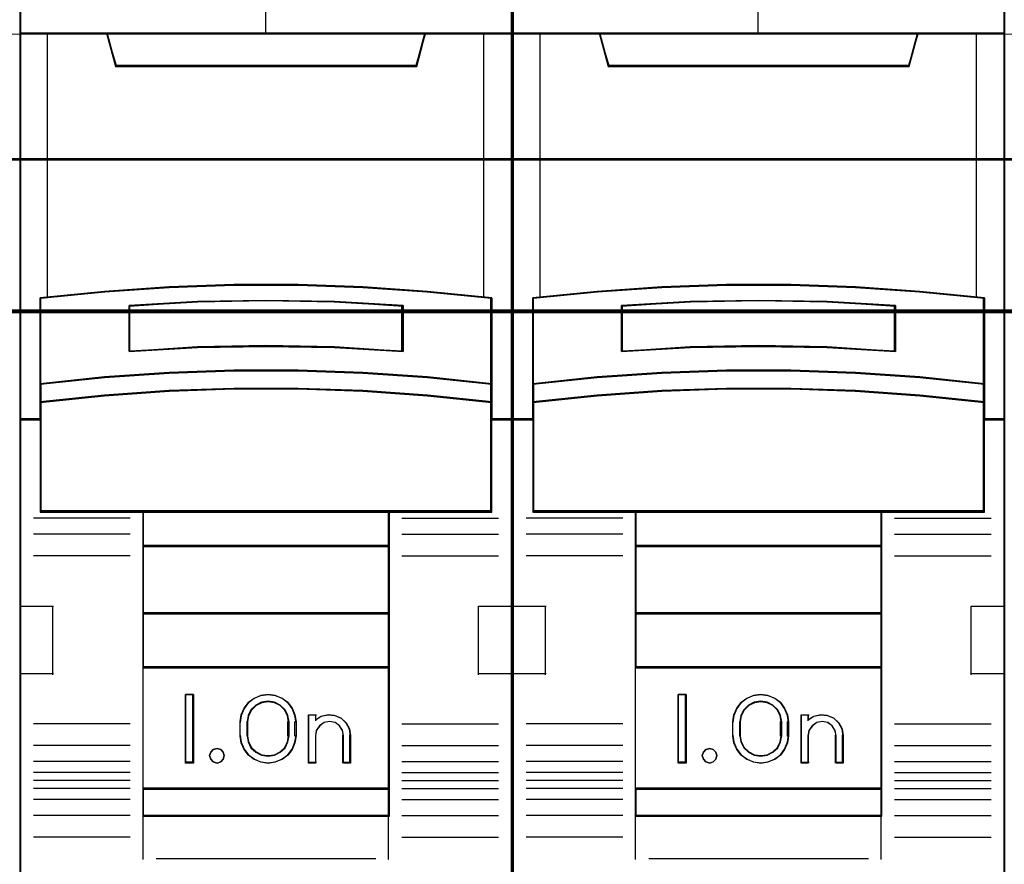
# Model space of a CAD drawing. Header units: millimetres. Extents: x -1290 to 1795, y -4192 to -1311.
# Tile 718 of 1056: x 1484.58 to 1491.76, y -2657.76 to -2651.59. Entities that reach past the tile are written whole.
import ezdxf

# ---------------------------------------------------------------- set-up
doc = ezdxf.new("R2010")
doc.units = ezdxf.units.MM
doc.layers.add('30', color=7, linetype='Continuous')
doc.layers.add('45', color=7, linetype='Continuous')
doc.layers.add('Aparatura', color=7, linetype='Continuous', lineweight=13)

# ---------------------------------------------------------------- blocks, each defined once
blk = doc.blocks.new('*U366')
at = {"layer": '45', "color": 7}
for points in [[(369.465651, -533.603058), (351.492672, -533.603058), (351.492672, -615.327797), (369.465651, -615.327797), (369.465651, -533.603058)], [(359.300241, -561.499983), (361.658082, -561.499983), (364.015924, -561.587848), (366.368204, -561.752595), (368.720484, -561.983241), (368.720484, -565.118923), (368.720484, -565.788894), (368.720484, -566.420424), (369.465651, -566.420424), (369.465651, -552.307107), (368.464681, -552.307107), (366.290351, -552.307107), (365.973377, -553.487793), (354.984947, -553.487793), (354.667973, -552.307107), (352.493643, -552.307107), (351.492672, -552.307107), (351.492672, -566.420424), (352.237839, -566.420424), (352.237839, -565.788894), (352.237839, -565.118923), (352.237839, -561.983241), (354.578998, -561.752595), (356.9424, -561.587848), (359.300241, -561.499983)], [(354.978905, -553.522565), (365.981209, -553.522565), (366.298583, -552.307107), (360.474489, -552.307107), (354.661531, -552.307107), (354.978905, -553.522565)], [(364.017373, -564.718456), (366.370021, -564.878919), (368.72267, -565.122379), (368.72267, -561.962926), (366.370021, -561.730532), (364.017373, -561.564536), (361.659162, -561.476005), (359.300952, -561.476005), (356.942741, -561.564536), (354.578969, -561.730532), (352.237444, -561.962926), (352.237444, -565.122379), (354.578969, -564.878919), (356.942741, -564.718456), (359.300952, -564.635458), (361.659162, -564.635458), (364.017373, -564.718456)], [(365.482199, -562.251385), (365.482199, -563.92308), (362.981128, -563.783306), (360.474487, -563.738578), (357.978986, -563.783306), (355.477915, -563.92308), (355.477915, -562.251385), (357.978986, -562.10602), (360.474487, -562.061292), (362.981128, -562.10602), (365.482199, -562.251385)], [(362.981128, -563.783306), (365.482199, -563.92308), (365.482199, -562.251385), (362.981128, -562.10602), (360.474487, -562.061292), (357.978986, -562.10602), (355.477915, -562.251385), (355.477915, -563.92308), (357.978986, -563.783306), (360.474487, -563.738578), (362.981128, -563.783306)], [(366.370021, -564.852169), (364.017373, -564.688287), (361.659162, -564.603521), (359.300952, -564.603521), (356.942741, -564.688287), (354.578969, -564.852169), (352.237444, -565.100818), (352.237444, -565.790253), (354.578969, -565.541604), (356.942741, -565.377722), (359.300952, -565.292955), (361.659162, -565.292955), (364.017373, -565.377722), (366.370021, -565.541604), (368.72267, -565.790253), (368.72267, -565.100818), (366.370021, -564.852169)], [(364.017373, -565.354229), (361.659162, -565.271394), (359.300952, -565.271394), (356.942741, -565.354229), (354.578969, -565.514376), (352.237444, -565.757358), (352.237444, -566.392425), (352.237444, -569.783131), (355.986109, -569.783131), (364.974005, -569.783131), (368.72267, -569.783131), (368.72267, -566.392425), (368.72267, -565.757358), (366.370021, -565.514376), (364.017373, -565.354229)], [(355.977413, -571.038087), (364.982701, -571.038087), (364.982701, -569.745429), (355.977413, -569.745429), (355.977413, -571.038087)], [(364.982701, -571.000384), (355.977413, -571.000384), (355.977413, -573.501319), (364.982701, -573.501319), (364.982701, -571.000384)], [(364.982701, -573.463617), (355.977413, -573.463617), (355.977413, -575.469033), (364.982701, -575.469033), (364.982701, -573.463617)], [(355.977413, -579.898183), (364.982701, -579.898183), (364.982701, -575.429535), (355.977413, -575.429535), (355.977413, -579.898183)], [(357.835761, -576.443913), (357.835761, -578.946643), (357.542149, -578.946643), (357.542149, -576.443913), (357.835761, -576.443913)], [(361.53612, -577.18917), (361.57573, -577.439443), (361.57573, -577.951113), (361.53612, -578.201386), (361.428607, -578.446097), (361.275825, -578.657439), (361.066457, -578.807603), (360.817479, -578.907712), (360.557184, -578.946643), (360.291231, -578.907712), (360.042253, -578.807603), (359.838544, -578.657439), (359.680103, -578.446097), (359.57259, -578.201386), (359.53298, -577.951113), (359.53298, -577.439443), (359.57259, -577.18917), (359.680103, -576.944459), (359.838544, -576.733117), (360.042253, -576.582953), (360.291231, -576.482844), (360.557184, -576.443913), (360.817479, -576.482844), (361.066457, -576.582953), (361.275825, -576.733117), (361.428607, -576.944459), (361.53612, -577.18917)], [(361.319715, -577.951209), (361.319715, -577.437746), (361.279882, -577.214502), (361.177455, -577.002419), (361.001052, -576.834986), (360.790507, -576.728945), (360.5572, -576.689877), (360.318203, -576.728945), (360.107658, -576.834986), (359.931255, -577.002419), (359.828828, -577.214502), (359.788995, -577.437746), (359.788995, -577.951209), (359.828828, -578.174454), (359.931255, -578.386536), (360.107658, -578.55397), (360.318203, -578.660011), (360.5572, -578.693498), (360.790507, -578.660011), (361.001052, -578.55397), (361.177455, -578.386536), (361.279882, -578.174454), (361.319715, -577.951209)], [(362.497303, -577.23957), (362.747974, -577.183601), (362.987251, -577.205988), (363.220831, -577.306734), (363.403137, -577.48024), (363.528472, -577.698521), (363.568351, -577.944787), (363.568351, -578.946643), (363.306286, -578.946643), (363.306286, -577.944787), (363.266407, -577.743297), (363.16386, -577.580985), (362.998645, -577.469046), (362.793551, -577.429867), (362.599851, -577.469046), (362.440333, -577.580985), (362.320694, -577.743297), (362.286512, -577.944787), (362.286512, -578.946643), (362.035841, -578.946643), (362.035841, -577.183601), (362.286512, -577.183601), (362.286512, -577.373897), (362.497303, -577.23957)], [(358.920573, -578.545121), (358.956498, -578.675025), (358.920573, -578.804929), (358.824771, -578.90531), (358.693043, -578.946643), (358.549341, -578.90531), (358.459527, -578.804929), (358.417613, -578.675025), (358.459527, -578.545121), (358.549341, -578.444741), (358.693043, -578.415217), (358.824771, -578.444741), (358.920573, -578.545121)], [(364.982701, -579.860481), (355.977413, -579.860481), (355.977413, -580.885631), (364.982701, -580.885631), (364.982701, -579.860481)]]:
    blk.add_lwpolyline(points, close=True, dxfattribs=at)
at = {"layer": '45', "color": 139}
for points in [[(369.465651, -533.603058), (351.492672, -533.603058), (351.492672, -615.327797), (369.465651, -615.327797), (369.465651, -533.603058)], [(364.00969, -565.371523), (361.656601, -565.289348), (359.303513, -565.289348), (356.950424, -565.371523), (354.591786, -565.530396), (352.255347, -565.771444), (352.255347, -566.401457), (352.255347, -569.765178), (355.995869, -569.765178), (364.964244, -569.765178), (368.704767, -569.765178), (368.704767, -566.401457), (368.704767, -565.771444), (366.357228, -565.530396), (364.00969, -565.371523)], [(358.956498, -578.675025), (358.920573, -578.545121), (358.824771, -578.444741), (358.693043, -578.415217), (358.549341, -578.444741), (358.459527, -578.545121), (358.417613, -578.675025), (358.459527, -578.804929), (358.549341, -578.90531), (358.693043, -578.946643), (358.824771, -578.90531), (358.920573, -578.804929), (358.956498, -578.675025)]]:
    blk.add_lwpolyline(points, close=True, dxfattribs=at)
at = {"layer": '45', "color": 59}
for points in [[(369.447748, -533.622807), (351.512366, -533.622807), (351.512366, -615.309843), (369.447748, -615.309843), (369.447748, -533.622807)], [(359.303602, -561.494548), (361.656511, -561.494548), (364.00942, -561.58219), (366.35678, -561.746518), (368.70414, -561.976576), (368.70414, -565.104281), (368.70414, -565.772547), (368.70414, -566.40247), (369.447748, -566.40247), (369.447748, -552.325061), (368.448872, -552.325061), (366.27909, -552.325061), (365.962779, -553.502743), (354.997335, -553.502743), (354.681024, -552.325061), (352.511242, -552.325061), (351.512366, -552.325061), (351.512366, -566.40247), (352.255974, -566.40247), (352.255974, -565.772547), (352.255974, -565.104281), (352.255974, -561.976576), (354.592235, -561.746518), (356.950693, -561.58219), (359.303602, -561.494548)], [(354.978905, -553.522565), (365.981209, -553.522565), (366.298583, -552.307107), (360.474489, -552.307107), (354.661531, -552.307107), (354.978905, -553.522565)], [(364.017373, -564.718456), (366.370021, -564.878919), (368.72267, -565.122379), (368.72267, -561.962926), (366.370021, -561.730532), (364.017373, -561.564536), (361.659162, -561.476005), (359.300952, -561.476005), (356.942741, -561.564536), (354.578969, -561.730532), (352.237444, -561.962926), (352.237444, -565.122379), (354.578969, -564.878919), (356.942741, -564.718456), (359.300952, -564.635458), (361.659162, -564.635458), (364.017373, -564.718456)], [(365.482199, -562.251385), (365.482199, -563.92308), (362.981128, -563.783306), (360.474487, -563.738578), (357.978986, -563.783306), (355.477915, -563.92308), (355.477915, -562.251385), (357.978986, -562.10602), (360.474487, -562.061292), (362.981128, -562.10602), (365.482199, -562.251385)], [(362.981128, -563.783306), (365.482199, -563.92308), (365.482199, -562.251385), (362.981128, -562.10602), (360.474487, -562.061292), (357.978986, -562.10602), (355.477915, -562.251385), (355.477915, -563.92308), (357.978986, -563.783306), (360.474487, -563.738578), (362.981128, -563.783306)], [(362.972176, -563.768048), (365.464296, -563.905126), (365.464296, -562.265672), (362.972176, -562.123111), (360.474507, -562.079246), (357.987938, -562.123111), (355.495818, -562.265672), (355.495818, -563.905126), (357.987938, -563.768048), (360.474507, -563.724183), (362.972176, -563.768048)], [(366.370021, -564.852169), (364.017373, -564.688287), (361.659162, -564.603521), (359.300952, -564.603521), (356.942741, -564.688287), (354.578969, -564.852169), (352.237444, -565.100818), (352.237444, -565.790253), (354.578969, -565.541604), (356.942741, -565.377722), (359.300952, -565.292955), (361.659162, -565.292955), (364.017373, -565.377722), (366.370021, -565.541604), (368.72267, -565.790253), (368.72267, -565.100818), (366.370021, -564.852169)], [(366.357228, -564.862599), (364.00969, -564.703676), (361.656601, -564.621474), (359.303513, -564.621474), (356.950424, -564.703676), (354.591786, -564.862599), (352.255347, -565.103725), (352.255347, -565.772299), (354.591786, -565.531174), (356.950424, -565.37225), (359.303513, -565.290049), (361.656601, -565.290049), (364.00969, -565.37225), (366.357228, -565.531174), (368.704767, -565.772299), (368.704767, -565.103725), (366.357228, -564.862599)], [(364.017373, -565.354229), (361.659162, -565.271394), (359.300952, -565.271394), (356.942741, -565.354229), (354.578969, -565.514376), (352.237444, -565.757358), (352.237444, -566.392425), (352.237444, -569.783131), (355.986109, -569.783131), (364.974005, -569.783131), (368.72267, -569.783131), (368.72267, -566.392425), (368.72267, -565.757358), (366.370021, -565.514376), (364.017373, -565.354229)], [(355.977413, -571.038087), (364.982701, -571.038087), (364.982701, -569.745429), (355.977413, -569.745429), (355.977413, -571.038087)], [(355.995316, -571.020133), (364.964798, -571.020133), (364.964798, -569.763382), (355.995316, -569.763382), (355.995316, -571.020133)], [(364.982701, -571.000384), (355.977413, -571.000384), (355.977413, -573.501319), (364.982701, -573.501319), (364.982701, -571.000384)], [(364.964798, -571.018338), (355.995316, -571.018338), (355.995316, -573.483366), (364.964798, -573.483366), (364.964798, -571.018338)], [(364.982701, -573.463617), (355.977413, -573.463617), (355.977413, -575.469033), (364.982701, -575.469033), (364.982701, -573.463617)], [(364.964798, -573.481571), (355.995316, -573.481571), (355.995316, -575.449284), (364.964798, -575.449284), (364.964798, -573.481571)], [(355.977413, -579.898183), (364.982701, -579.898183), (364.982701, -575.429535), (355.977413, -575.429535), (355.977413, -579.898183)], [(357.835761, -576.443913), (357.835761, -578.946643), (357.542149, -578.946643), (357.542149, -576.443913), (357.835761, -576.443913)], [(361.53612, -577.18917), (361.57573, -577.439443), (361.57573, -577.951113), (361.53612, -578.201386), (361.428607, -578.446097), (361.275825, -578.657439), (361.066457, -578.807603), (360.817479, -578.907712), (360.557184, -578.946643), (360.291231, -578.907712), (360.042253, -578.807603), (359.838544, -578.657439), (359.680103, -578.446097), (359.57259, -578.201386), (359.53298, -577.951113), (359.53298, -577.439443), (359.57259, -577.18917), (359.680103, -576.944459), (359.838544, -576.733117), (360.042253, -576.582953), (360.291231, -576.482844), (360.557184, -576.443913), (360.817479, -576.482844), (361.066457, -576.582953), (361.275825, -576.733117), (361.428607, -576.944459), (361.53612, -577.18917)], [(361.319715, -577.951209), (361.319715, -577.437746), (361.279882, -577.214502), (361.177455, -577.002419), (361.001052, -576.834986), (360.790507, -576.728945), (360.5572, -576.689877), (360.318203, -576.728945), (360.107658, -576.834986), (359.931255, -577.002419), (359.828828, -577.214502), (359.788995, -577.437746), (359.788995, -577.951209), (359.828828, -578.174454), (359.931255, -578.386536), (360.107658, -578.55397), (360.318203, -578.660011), (360.5572, -578.693498), (360.790507, -578.660011), (361.001052, -578.55397), (361.177455, -578.386536), (361.279882, -578.174454), (361.319715, -577.951209)], [(361.301812, -577.946558), (361.301812, -577.442297), (361.262911, -577.223054), (361.162879, -577.014772), (360.990603, -576.850339), (360.784983, -576.746198), (360.557134, -576.707831), (360.323727, -576.746198), (360.118107, -576.850339), (359.945831, -577.014772), (359.845799, -577.223054), (359.806898, -577.442297), (359.806898, -577.946558), (359.845799, -578.165802), (359.945831, -578.374084), (360.118107, -578.538517), (360.323727, -578.642657), (360.557134, -578.675544), (360.784983, -578.642657), (360.990603, -578.538517), (361.162879, -578.374084), (361.262911, -578.165802), (361.301812, -577.946558)], [(362.497303, -577.23957), (362.747974, -577.183601), (362.987251, -577.205988), (363.220831, -577.306734), (363.403137, -577.48024), (363.528472, -577.698521), (363.568351, -577.944787), (363.568351, -578.946643), (363.306286, -578.946643), (363.306286, -577.944787), (363.266407, -577.743297), (363.16386, -577.580985), (362.998645, -577.469046), (362.793551, -577.429867), (362.599851, -577.469046), (362.440333, -577.580985), (362.320694, -577.743297), (362.286512, -577.944787), (362.286512, -578.946643), (362.035841, -578.946643), (362.035841, -577.183601), (362.286512, -577.183601), (362.286512, -577.373897), (362.497303, -577.23957)], [(358.920573, -578.545121), (358.956498, -578.675025), (358.920573, -578.804929), (358.824771, -578.90531), (358.693043, -578.946643), (358.549341, -578.90531), (358.459527, -578.804929), (358.417613, -578.675025), (358.459527, -578.545121), (358.549341, -578.444741), (358.693043, -578.415217), (358.824771, -578.444741), (358.920573, -578.545121)], [(364.982701, -579.860481), (355.977413, -579.860481), (355.977413, -580.885631), (364.982701, -580.885631), (364.982701, -579.860481)], [(364.964798, -579.878434), (355.995316, -579.878434), (355.995316, -580.865882), (364.964798, -580.865882), (364.964798, -579.878434)]]:
    blk.add_lwpolyline(points, close=True, dxfattribs=at)
at = {"layer": '45', "color": 139}
for points in [[(360.454992, -545.122081), (360.454992, -552.34481)], [(351.492672, -552.307107), (369.465651, -552.307107)], [(354.661531, -552.307107), (355.016014, -553.522565)], [(366.298583, -552.307107), (365.94231, -553.522565)], [(354.978417, -553.484863), (365.981697, -553.484863)], [(368.72267, -561.994864), (366.370021, -561.747227), (364.017373, -561.570343), (361.659162, -561.476005), (359.300952, -561.476005), (356.942741, -561.570343), (354.578969, -561.747227), (352.237444, -561.994864)], [(352.237444, -561.957161), (352.237444, -569.783131)], [(365.482199, -562.285712), (362.981128, -562.114097), (360.474487, -562.061292), (357.978986, -562.114097), (355.477915, -562.285712)], [(368.683283, -569.783131), (368.683283, -561.957161)], [(355.477915, -563.92308), (355.477915, -562.24801)], [(365.442812, -563.92308), (365.442812, -562.24801)], [(365.482199, -563.92308), (362.981128, -563.757145), (360.474487, -563.704046), (357.978986, -563.757145), (355.477915, -563.92308)], [(368.72267, -565.122379), (366.370021, -564.86295), (364.017373, -564.691962), (361.659162, -564.603521), (359.300952, -564.603521), (356.942741, -564.691962), (354.578969, -564.86295), (352.237444, -565.122379)], [(368.72267, -565.790253), (366.370021, -565.530823), (364.017373, -565.359836), (361.659162, -565.271394), (359.300952, -565.271394), (356.942741, -565.359836), (354.578969, -565.530823), (352.237444, -565.790253)], [(352.27504, -566.382721), (351.492672, -566.382721)], [(369.465651, -566.382721), (368.683283, -566.382721)], [(368.72267, -569.745429), (352.237444, -569.745429)], [(355.977413, -569.745429), (355.977413, -580.885631)], [(355.977413, -569.745429), (364.982701, -569.745429)], [(364.943314, -569.745429), (364.943314, -580.885631)], [(355.515512, -570.007551), (351.99217, -570.007551)], [(365.442812, -570.007551), (368.966153, -570.007551)], [(355.515512, -570.594633), (351.99217, -570.594633)], [(365.442812, -570.594633), (368.966153, -570.594633)], [(355.977413, -571.000384), (364.982701, -571.000384)], [(355.515512, -571.37741), (351.99217, -571.37741)], [(365.442812, -571.37741), (368.966153, -571.37741)], [(351.492672, -573.217653), (352.724409, -573.217653)], [(352.686813, -573.217653), (352.686813, -575.720383)], [(368.233914, -575.720383), (368.233914, -573.217653)], [(368.233914, -573.217653), (369.465651, -573.217653)], [(355.977413, -573.463617), (364.982701, -573.463617)], [(355.977413, -575.429535), (364.982701, -575.429535)], [(351.492672, -575.682681), (352.724409, -575.682681)], [(368.233914, -575.682681), (369.465651, -575.682681)], [(357.835761, -576.443913), (357.542149, -576.443913)], [(357.542149, -576.443913), (357.542149, -578.946643)], [(357.796374, -576.443913), (357.796374, -578.946643)], [(361.57573, -577.461881), (361.53612, -577.205967), (361.428607, -576.955741), (361.275825, -576.739635), (361.066457, -576.586087), (360.817479, -576.483722), (360.557184, -576.443913), (360.291231, -576.483722), (360.042253, -576.586087), (359.838544, -576.739635), (359.680103, -576.955741), (359.57259, -577.205967), (359.53298, -577.461881)], [(361.319715, -577.461881), (361.279882, -577.231432), (361.177455, -577.012506), (361.001052, -576.839669), (360.790507, -576.730206), (360.5572, -576.689877), (360.318203, -576.730206), (360.107658, -576.839669), (359.931255, -577.012506), (359.828828, -577.231432), (359.788995, -577.461881)], [(362.035841, -577.183601), (362.318711, -577.183601)], [(362.035841, -577.183601), (362.035841, -578.946643)], [(362.281114, -577.183601), (362.281114, -577.408021)], [(363.568351, -577.966377), (363.528304, -577.713126), (363.402441, -577.488653), (363.219367, -577.310226), (362.984804, -577.206623), (362.74452, -577.183601), (362.492793, -577.241158), (362.281114, -577.379295)], [(355.515512, -577.517537), (351.99217, -577.517537)], [(359.53298, -577.966377), (359.53298, -577.424179)], [(359.788995, -577.966377), (359.788995, -577.424179)], [(361.282118, -577.966377), (361.282118, -577.424179)], [(361.536343, -577.966377), (361.536343, -577.424179)], [(363.312336, -577.966377), (363.272009, -577.754213), (363.168311, -577.583302), (363.001241, -577.465433), (362.793845, -577.424179), (362.59797, -577.465433), (362.436662, -577.583302), (362.315681, -577.754213), (362.281114, -577.966377)], [(365.442812, -577.517537), (368.966153, -577.517537)], [(359.53298, -577.926879), (359.57259, -578.183244), (359.680103, -578.433913), (359.838544, -578.650399), (360.042253, -578.804218), (360.291231, -578.906764), (360.557184, -578.946643), (360.817479, -578.906764), (361.066457, -578.804218), (361.275825, -578.650399), (361.428607, -578.433913), (361.53612, -578.183244), (361.57573, -577.926879)], [(359.788995, -577.926879), (359.828828, -578.157441), (359.931255, -578.376475), (360.107658, -578.549396), (360.318203, -578.658913), (360.5572, -578.693498), (360.790507, -578.658913), (361.001052, -578.549396), (361.177455, -578.376475), (361.279882, -578.157441), (361.319715, -577.926879)], [(362.281114, -577.926879), (362.281114, -578.946643)], [(363.272949, -577.926879), (363.272949, -578.946643)], [(363.528964, -577.926879), (363.528964, -578.946643)], [(355.515512, -578.3057), (351.99217, -578.3057)], [(365.442812, -578.3057), (368.966153, -578.3057)], [(355.515512, -578.890987), (351.99217, -578.890987)], [(357.835761, -578.908941), (357.542149, -578.908941)], [(362.035841, -578.908941), (362.318711, -578.908941)], [(363.272949, -578.908941), (363.568351, -578.908941)], [(365.442812, -578.890987), (368.966153, -578.890987)], [(355.515512, -579.291352), (351.99217, -579.291352)], [(365.442812, -579.291352), (368.966153, -579.291352)], [(355.515512, -579.587586), (351.99217, -579.587586)], [(365.442812, -579.587586), (368.966153, -579.587586)], [(355.515512, -579.871253), (351.99217, -579.871253)], [(355.977413, -579.860481), (364.982701, -579.860481)], [(365.442812, -579.871253), (368.966153, -579.871253)], [(355.515512, -580.271618), (351.99217, -580.271618)], [(365.442812, -580.271618), (368.966153, -580.271618)], [(355.515512, -580.864086), (351.99217, -580.864086)], [(355.977413, -580.846133), (364.982701, -580.846133)], [(355.977413, -580.846133), (355.977413, -582.467342)], [(364.943314, -580.846133), (364.943314, -582.467342)], [(365.442812, -580.864086), (368.966153, -580.864086)], [(355.515512, -581.646863), (351.99217, -581.646863)], [(365.442812, -581.646863), (368.966153, -581.646863)], [(356.47154, -582.429639), (364.488574, -582.429639)]]:
    blk.add_lwpolyline(points, dxfattribs=at)
at = {"layer": '45', "color": 140}
for points in [[(359.300241, -561.499983), (361.658082, -561.499983), (364.015924, -561.587848), (366.368204, -561.752595), (368.720484, -561.983241), (368.720484, -565.118923), (368.720484, -565.788894), (368.720484, -566.420424), (369.465651, -566.420424), (369.465651, -552.307107), (368.464681, -552.307107), (366.290351, -552.307107), (365.973377, -553.487793), (354.984947, -553.487793), (354.667973, -552.307107), (352.493643, -552.307107), (351.492672, -552.307107), (351.492672, -566.420424), (352.237839, -566.420424), (352.237839, -565.788894), (352.237839, -565.118923), (352.237839, -561.983241), (354.578998, -561.752595), (356.9424, -561.587848), (359.300241, -561.499983)], [(354.995783, -553.504612), (365.962541, -553.504612), (366.278889, -552.325061), (360.473612, -552.325061), (354.679434, -552.325061), (354.995783, -553.504612)]]:
    blk.add_lwpolyline(points, close=True, dxfattribs=at)
for points in [[(352.491668, -552.307107), (352.491668, -561.967934)], [(368.429058, -561.967934), (368.429058, -552.307107)]]:
    blk.add_lwpolyline(points, dxfattribs=at)
blk = doc.blocks.new('*U367')
at = {"layer": '45', "color": 7}
for points in [[(387.452953, -533.603058), (369.479974, -533.603058), (369.479974, -615.327797), (387.452953, -615.327797), (387.452953, -533.603058)], [(372.966158, -553.522565), (383.966769, -553.522565), (384.284094, -552.307107), (378.460896, -552.307107), (372.648832, -552.307107), (372.966158, -553.522565)], [(382.002884, -564.718456), (384.355533, -564.878919), (386.708181, -565.122379), (386.708181, -561.962926), (384.355533, -561.730532), (382.002884, -561.564536), (379.644673, -561.476005), (377.286463, -561.476005), (374.928252, -561.564536), (372.56448, -561.730532), (370.222955, -561.962926), (370.222955, -565.122379), (372.56448, -564.878919), (374.928252, -564.718456), (377.286463, -564.635458), (379.644673, -564.635458), (382.002884, -564.718456)], [(383.46771, -562.251385), (383.46771, -563.92308), (380.966639, -563.783306), (378.459998, -563.738578), (375.964497, -563.783306), (373.463426, -563.92308), (373.463426, -562.251385), (375.964497, -562.10602), (378.459998, -562.061292), (380.966639, -562.10602), (383.46771, -562.251385)], [(380.966639, -563.783306), (383.46771, -563.92308), (383.46771, -562.251385), (380.966639, -562.10602), (378.459998, -562.061292), (375.964497, -562.10602), (373.463426, -562.251385), (373.463426, -563.92308), (375.964497, -563.783306), (378.459998, -563.738578), (380.966639, -563.783306)], [(384.355533, -564.852169), (382.002884, -564.688287), (379.644673, -564.603521), (377.286463, -564.603521), (374.928252, -564.688287), (372.56448, -564.852169), (370.222955, -565.100818), (370.222955, -565.790253), (372.56448, -565.541604), (374.928252, -565.377722), (377.286463, -565.292955), (379.644673, -565.292955), (382.002884, -565.377722), (384.355533, -565.541604), (386.708181, -565.790253), (386.708181, -565.100818), (384.355533, -564.852169)], [(382.002884, -565.354229), (379.644673, -565.271394), (377.286463, -565.271394), (374.928252, -565.354229), (372.56448, -565.514376), (370.222955, -565.757358), (370.222955, -566.392425), (370.222955, -569.783131), (373.97162, -569.783131), (382.959516, -569.783131), (386.708181, -569.783131), (386.708181, -566.392425), (386.708181, -565.757358), (384.355533, -565.514376), (382.002884, -565.354229)], [(373.962924, -571.038087), (382.968212, -571.038087), (382.968212, -569.745429), (373.962924, -569.745429), (373.962924, -571.038087)], [(382.968212, -571.000384), (373.962924, -571.000384), (373.962924, -573.501319), (382.968212, -573.501319), (382.968212, -571.000384)], [(382.968212, -573.463617), (373.962924, -573.463617), (373.962924, -575.469033), (382.968212, -575.469033), (382.968212, -573.463617)], [(373.962924, -579.898183), (382.968212, -579.898183), (382.968212, -575.429535), (373.962924, -575.429535), (373.962924, -579.898183)], [(375.821272, -576.443913), (375.821272, -578.946643), (375.52766, -578.946643), (375.52766, -576.443913), (375.821272, -576.443913)], [(379.521666, -577.18917), (379.561241, -577.439443), (379.561241, -577.951113), (379.521666, -578.201386), (379.414247, -578.446097), (379.261599, -578.657439), (379.052415, -578.807603), (378.803655, -578.907712), (378.543588, -578.946643), (378.277867, -578.907712), (378.029108, -578.807603), (377.825577, -578.657439), (377.667276, -578.446097), (377.559857, -578.201386), (377.520281, -577.951113), (377.520281, -577.439443), (377.559857, -577.18917), (377.667276, -576.944459), (377.825577, -576.733117), (378.029108, -576.582953), (378.277867, -576.482844), (378.543588, -576.443913), (378.803655, -576.482844), (379.052415, -576.582953), (379.261599, -576.733117), (379.414247, -576.944459), (379.521666, -577.18917)], [(379.307016, -577.951209), (379.307016, -577.437746), (379.267183, -577.214502), (379.164756, -577.002419), (378.988353, -576.834986), (378.777808, -576.728945), (378.544502, -576.689877), (378.305504, -576.728945), (378.094959, -576.834986), (377.918557, -577.002419), (377.816129, -577.214502), (377.776296, -577.437746), (377.776296, -577.951209), (377.816129, -578.174454), (377.918557, -578.386536), (378.094959, -578.55397), (378.305504, -578.660011), (378.544502, -578.693498), (378.777808, -578.660011), (378.988353, -578.55397), (379.164756, -578.386536), (379.267183, -578.174454), (379.307016, -577.951209)], [(380.484066, -577.23957), (380.734444, -577.183601), (380.973441, -577.205988), (381.206748, -577.306734), (381.388841, -577.48024), (381.51403, -577.698521), (381.553862, -577.944787), (381.553862, -578.946643), (381.292104, -578.946643), (381.292104, -577.944787), (381.252271, -577.743297), (381.149843, -577.580985), (380.984822, -577.469046), (380.779967, -577.429867), (380.586493, -577.469046), (380.427162, -577.580985), (380.307663, -577.743297), (380.273521, -577.944787), (380.273521, -578.946643), (380.023143, -578.946643), (380.023143, -577.183601), (380.273521, -577.183601), (380.273521, -577.373897), (380.484066, -577.23957)], [(376.906203, -578.545121), (376.942009, -578.675025), (376.906203, -578.804929), (376.81072, -578.90531), (376.67943, -578.946643), (376.536204, -578.90531), (376.446689, -578.804929), (376.404915, -578.675025), (376.446689, -578.545121), (376.536204, -578.444741), (376.67943, -578.415217), (376.81072, -578.444741), (376.906203, -578.545121)], [(382.968212, -579.860481), (373.962924, -579.860481), (373.962924, -580.885631), (382.968212, -580.885631), (382.968212, -579.860481)]]:
    blk.add_lwpolyline(points, close=True, dxfattribs=at)
at = {"layer": '45', "color": 139}
for points in [[(387.452953, -533.603058), (369.479974, -533.603058), (369.479974, -615.327797), (387.452953, -615.327797), (387.452953, -533.603058)], [(381.995201, -565.371523), (379.642112, -565.289348), (377.289024, -565.289348), (374.935935, -565.371523), (372.577297, -565.530396), (370.240858, -565.771444), (370.240858, -566.401457), (370.240858, -569.765178), (373.981381, -569.765178), (382.949755, -569.765178), (386.690278, -569.765178), (386.690278, -566.401457), (386.690278, -565.771444), (384.342739, -565.530396), (381.995201, -565.371523)], [(376.942009, -578.675025), (376.906203, -578.545121), (376.81072, -578.444741), (376.67943, -578.415217), (376.536204, -578.444741), (376.446689, -578.545121), (376.404915, -578.675025), (376.446689, -578.804929), (376.536204, -578.90531), (376.67943, -578.946643), (376.81072, -578.90531), (376.906203, -578.804929), (376.942009, -578.675025)]]:
    blk.add_lwpolyline(points, close=True, dxfattribs=at)
at = {"layer": '45', "color": 59}
for points in [[(387.433259, -533.622807), (369.497877, -533.622807), (369.497877, -615.309843), (387.433259, -615.309843), (387.433259, -533.622807)], [(377.289113, -561.494548), (379.642022, -561.494548), (381.994932, -561.58219), (384.342291, -561.746518), (386.689651, -561.976576), (386.689651, -565.104281), (386.689651, -565.772547), (386.689651, -566.40247), (387.433259, -566.40247), (387.433259, -552.325061), (386.434383, -552.325061), (384.264601, -552.325061), (383.94829, -553.502743), (372.982846, -553.502743), (372.666535, -552.325061), (370.496753, -552.325061), (369.497877, -552.325061), (369.497877, -566.40247), (370.241485, -566.40247), (370.241485, -565.772547), (370.241485, -565.104281), (370.241485, -561.976576), (372.577746, -561.746518), (374.936204, -561.58219), (377.289113, -561.494548)], [(372.966158, -553.522565), (383.966769, -553.522565), (384.284094, -552.307107), (378.460896, -552.307107), (372.648832, -552.307107), (372.966158, -553.522565)], [(382.002884, -564.718456), (384.355533, -564.878919), (386.708181, -565.122379), (386.708181, -561.962926), (384.355533, -561.730532), (382.002884, -561.564536), (379.644673, -561.476005), (377.286463, -561.476005), (374.928252, -561.564536), (372.56448, -561.730532), (370.222955, -561.962926), (370.222955, -565.122379), (372.56448, -564.878919), (374.928252, -564.718456), (377.286463, -564.635458), (379.644673, -564.635458), (382.002884, -564.718456)], [(383.46771, -562.251385), (383.46771, -563.92308), (380.966639, -563.783306), (378.459998, -563.738578), (375.964497, -563.783306), (373.463426, -563.92308), (373.463426, -562.251385), (375.964497, -562.10602), (378.459998, -562.061292), (380.966639, -562.10602), (383.46771, -562.251385)], [(380.966639, -563.783306), (383.46771, -563.92308), (383.46771, -562.251385), (380.966639, -562.10602), (378.459998, -562.061292), (375.964497, -562.10602), (373.463426, -562.251385), (373.463426, -563.92308), (375.964497, -563.783306), (378.459998, -563.738578), (380.966639, -563.783306)], [(380.958135, -563.768048), (383.449807, -563.905126), (383.449807, -562.265672), (380.958135, -562.123111), (378.460914, -562.079246), (375.974791, -562.123111), (373.483119, -562.265672), (373.483119, -563.905126), (375.974791, -563.768048), (378.460914, -563.724183), (380.958135, -563.768048)], [(384.355533, -564.852169), (382.002884, -564.688287), (379.644673, -564.603521), (377.286463, -564.603521), (374.928252, -564.688287), (372.56448, -564.852169), (370.222955, -565.100818), (370.222955, -565.790253), (372.56448, -565.541604), (374.928252, -565.377722), (377.286463, -565.292955), (379.644673, -565.292955), (382.002884, -565.377722), (384.355533, -565.541604), (386.708181, -565.790253), (386.708181, -565.100818), (384.355533, -564.852169)], [(384.342739, -564.862599), (381.995201, -564.703676), (379.642112, -564.621474), (377.289024, -564.621474), (374.935935, -564.703676), (372.577297, -564.862599), (370.240858, -565.103725), (370.240858, -565.772299), (372.577297, -565.531174), (374.935935, -565.37225), (377.289024, -565.290049), (379.642112, -565.290049), (381.995201, -565.37225), (384.342739, -565.531174), (386.690278, -565.772299), (386.690278, -565.103725), (384.342739, -564.862599)], [(382.002884, -565.354229), (379.644673, -565.271394), (377.286463, -565.271394), (374.928252, -565.354229), (372.56448, -565.514376), (370.222955, -565.757358), (370.222955, -566.392425), (370.222955, -569.783131), (373.97162, -569.783131), (382.959516, -569.783131), (386.708181, -569.783131), (386.708181, -566.392425), (386.708181, -565.757358), (384.355533, -565.514376), (382.002884, -565.354229)], [(373.962924, -571.038087), (382.968212, -571.038087), (382.968212, -569.745429), (373.962924, -569.745429), (373.962924, -571.038087)], [(373.980827, -571.020133), (382.950309, -571.020133), (382.950309, -569.763382), (373.980827, -569.763382), (373.980827, -571.020133)], [(382.968212, -571.000384), (373.962924, -571.000384), (373.962924, -573.501319), (382.968212, -573.501319), (382.968212, -571.000384)], [(382.950309, -571.018338), (373.980827, -571.018338), (373.980827, -573.483366), (382.950309, -573.483366), (382.950309, -571.018338)], [(382.968212, -573.463617), (373.962924, -573.463617), (373.962924, -575.469033), (382.968212, -575.469033), (382.968212, -573.463617)], [(382.950309, -573.481571), (373.980827, -573.481571), (373.980827, -575.449284), (382.950309, -575.449284), (382.950309, -573.481571)], [(373.962924, -579.898183), (382.968212, -579.898183), (382.968212, -575.429535), (373.962924, -575.429535), (373.962924, -579.898183)], [(375.821272, -576.443913), (375.821272, -578.946643), (375.52766, -578.946643), (375.52766, -576.443913), (375.821272, -576.443913)], [(379.521666, -577.18917), (379.561241, -577.439443), (379.561241, -577.951113), (379.521666, -578.201386), (379.414247, -578.446097), (379.261599, -578.657439), (379.052415, -578.807603), (378.803655, -578.907712), (378.543588, -578.946643), (378.277867, -578.907712), (378.029108, -578.807603), (377.825577, -578.657439), (377.667276, -578.446097), (377.559857, -578.201386), (377.520281, -577.951113), (377.520281, -577.439443), (377.559857, -577.18917), (377.667276, -576.944459), (377.825577, -576.733117), (378.029108, -576.582953), (378.277867, -576.482844), (378.543588, -576.443913), (378.803655, -576.482844), (379.052415, -576.582953), (379.261599, -576.733117), (379.414247, -576.944459), (379.521666, -577.18917)], [(379.307016, -577.951209), (379.307016, -577.437746), (379.267183, -577.214502), (379.164756, -577.002419), (378.988353, -576.834986), (378.777808, -576.728945), (378.544502, -576.689877), (378.305504, -576.728945), (378.094959, -576.834986), (377.918557, -577.002419), (377.816129, -577.214502), (377.776296, -577.437746), (377.776296, -577.951209), (377.816129, -578.174454), (377.918557, -578.386536), (378.094959, -578.55397), (378.305504, -578.660011), (378.544502, -578.693498), (378.777808, -578.660011), (378.988353, -578.55397), (379.164756, -578.386536), (379.267183, -578.174454), (379.307016, -577.951209)], [(379.289113, -577.946558), (379.289113, -577.442297), (379.250212, -577.223054), (379.150181, -577.014772), (378.977904, -576.850339), (378.772284, -576.746198), (378.544435, -576.707831), (378.311028, -576.746198), (378.105408, -576.850339), (377.933132, -577.014772), (377.833101, -577.223054), (377.7942, -577.442297), (377.7942, -577.946558), (377.833101, -578.165802), (377.933132, -578.374084), (378.105408, -578.538517), (378.311028, -578.642657), (378.544435, -578.675544), (378.772284, -578.642657), (378.977904, -578.538517), (379.150181, -578.374084), (379.250212, -578.165802), (379.289113, -577.946558)], [(380.484066, -577.23957), (380.734444, -577.183601), (380.973441, -577.205988), (381.206748, -577.306734), (381.388841, -577.48024), (381.51403, -577.698521), (381.553862, -577.944787), (381.553862, -578.946643), (381.292104, -578.946643), (381.292104, -577.944787), (381.252271, -577.743297), (381.149843, -577.580985), (380.984822, -577.469046), (380.779967, -577.429867), (380.586493, -577.469046), (380.427162, -577.580985), (380.307663, -577.743297), (380.273521, -577.944787), (380.273521, -578.946643), (380.023143, -578.946643), (380.023143, -577.183601), (380.273521, -577.183601), (380.273521, -577.373897), (380.484066, -577.23957)], [(376.906203, -578.545121), (376.942009, -578.675025), (376.906203, -578.804929), (376.81072, -578.90531), (376.67943, -578.946643), (376.536204, -578.90531), (376.446689, -578.804929), (376.404915, -578.675025), (376.446689, -578.545121), (376.536204, -578.444741), (376.67943, -578.415217), (376.81072, -578.444741), (376.906203, -578.545121)], [(382.968212, -579.860481), (373.962924, -579.860481), (373.962924, -580.885631), (382.968212, -580.885631), (382.968212, -579.860481)], [(382.950309, -579.878434), (373.980827, -579.878434), (373.980827, -580.865882), (382.950309, -580.865882), (382.950309, -579.878434)]]:
    blk.add_lwpolyline(points, close=True, dxfattribs=at)
at = {"layer": '45', "color": 139}
for points in [[(378.440504, -545.122081), (378.440504, -552.34481)], [(369.479974, -552.307107), (387.452953, -552.307107)], [(372.648832, -552.307107), (373.003315, -553.522565)], [(384.284094, -552.307107), (383.929611, -553.522565)], [(372.963928, -553.484863), (383.967208, -553.484863)], [(386.708181, -561.994864), (384.355533, -561.747227), (382.002884, -561.570343), (379.644673, -561.476005), (377.286463, -561.476005), (374.928252, -561.570343), (372.56448, -561.747227), (370.222955, -561.994864)], [(370.222955, -561.957161), (370.222955, -569.783131)], [(383.46771, -562.285712), (380.966639, -562.114097), (378.459998, -562.061292), (375.964497, -562.114097), (373.463426, -562.285712)], [(386.670585, -569.783131), (386.670585, -561.957161)], [(373.463426, -563.92308), (373.463426, -562.24801)], [(383.430113, -563.92308), (383.430113, -562.24801)], [(383.46771, -563.92308), (380.966639, -563.757145), (378.459998, -563.704046), (375.964497, -563.757145), (373.463426, -563.92308)], [(386.708181, -565.122379), (384.355533, -564.86295), (382.002884, -564.691962), (379.644673, -564.603521), (377.286463, -564.603521), (374.928252, -564.691962), (372.56448, -564.86295), (370.222955, -565.122379)], [(386.708181, -565.790253), (384.355533, -565.530823), (382.002884, -565.359836), (379.644673, -565.271394), (377.286463, -565.271394), (374.928252, -565.359836), (372.56448, -565.530823), (370.222955, -565.790253)], [(370.262342, -566.382721), (369.479974, -566.382721)], [(387.452953, -566.382721), (386.670585, -566.382721)], [(386.708181, -569.745429), (370.222955, -569.745429)], [(373.962924, -569.745429), (373.962924, -580.885631)], [(373.962924, -569.745429), (382.968212, -569.745429)], [(382.930615, -569.745429), (382.930615, -580.885631)], [(373.502813, -570.007551), (369.979472, -570.007551)], [(383.430113, -570.007551), (386.953454, -570.007551)], [(373.502813, -570.594633), (369.979472, -570.594633)], [(383.430113, -570.594633), (386.953454, -570.594633)], [(373.962924, -571.000384), (382.968212, -571.000384)], [(373.502813, -571.37741), (369.979472, -571.37741)], [(383.430113, -571.37741), (386.953454, -571.37741)], [(369.479974, -573.217653), (370.711711, -573.217653)], [(370.672324, -573.217653), (370.672324, -575.720383)], [(386.221215, -575.720383), (386.221215, -573.217653)], [(386.221215, -573.217653), (387.452953, -573.217653)], [(373.962924, -573.463617), (382.968212, -573.463617)], [(373.962924, -575.429535), (382.968212, -575.429535)], [(369.479974, -575.682681), (370.711711, -575.682681)], [(386.221215, -575.682681), (387.452953, -575.682681)], [(375.821272, -576.443913), (375.52766, -576.443913)], [(375.52766, -576.443913), (375.52766, -578.946643)], [(375.783675, -576.443913), (375.783675, -578.946643)], [(379.561241, -577.461881), (379.521666, -577.205967), (379.414247, -576.955741), (379.261599, -576.739635), (379.052415, -576.586087), (378.803655, -576.483722), (378.543588, -576.443913), (378.277867, -576.483722), (378.029108, -576.586087), (377.825577, -576.739635), (377.667276, -576.955741), (377.559857, -577.205967), (377.520281, -577.461881)], [(379.307016, -577.461881), (379.267183, -577.231432), (379.164756, -577.012506), (378.988353, -576.839669), (378.777808, -576.730206), (378.544502, -576.689877), (378.305504, -576.730206), (378.094959, -576.839669), (377.918557, -577.012506), (377.816129, -577.231432), (377.776296, -577.461881)], [(380.023143, -577.183601), (380.306012, -577.183601)], [(380.023143, -577.183601), (380.023143, -578.946643)], [(380.266626, -577.183601), (380.266626, -577.408021)], [(381.553862, -577.966377), (381.513815, -577.713126), (381.387952, -577.488653), (381.204878, -577.310226), (380.970315, -577.206623), (380.730031, -577.183601), (380.478304, -577.241158), (380.266626, -577.379295)], [(373.502813, -577.517537), (369.979472, -577.517537)], [(377.520281, -577.966377), (377.520281, -577.424179)], [(377.776296, -577.966377), (377.776296, -577.424179)], [(379.267629, -577.966377), (379.267629, -577.424179)], [(379.523645, -577.966377), (379.523645, -577.424179)], [(381.299638, -577.966377), (381.259241, -577.754213), (381.155362, -577.583302), (380.988003, -577.465433), (380.780246, -577.424179), (380.584031, -577.465433), (380.422443, -577.583302), (380.301252, -577.754213), (380.266626, -577.966377)], [(383.430113, -577.517537), (386.953454, -577.517537)], [(377.520281, -577.926879), (377.559857, -578.183244), (377.667276, -578.433913), (377.825577, -578.650399), (378.029108, -578.804218), (378.277867, -578.906764), (378.543588, -578.946643), (378.803655, -578.906764), (379.052415, -578.804218), (379.261599, -578.650399), (379.414247, -578.433913), (379.521666, -578.183244), (379.561241, -577.926879)], [(377.776296, -577.926879), (377.816129, -578.157441), (377.918557, -578.376475), (378.094959, -578.549396), (378.305504, -578.658913), (378.544502, -578.693498), (378.777808, -578.658913), (378.988353, -578.549396), (379.164756, -578.376475), (379.267183, -578.157441), (379.307016, -577.926879)], [(380.266626, -577.926879), (380.266626, -578.946643)], [(381.260251, -577.926879), (381.260251, -578.946643)], [(381.516266, -577.926879), (381.516266, -578.946643)], [(373.502813, -578.3057), (369.979472, -578.3057)], [(383.430113, -578.3057), (386.953454, -578.3057)], [(373.502813, -578.890987), (369.979472, -578.890987)], [(375.821272, -578.908941), (375.52766, -578.908941)], [(380.023143, -578.908941), (380.306012, -578.908941)], [(381.260251, -578.908941), (381.553862, -578.908941)], [(383.430113, -578.890987), (386.953454, -578.890987)], [(373.502813, -579.291352), (369.979472, -579.291352)], [(383.430113, -579.291352), (386.953454, -579.291352)], [(373.502813, -579.587586), (369.979472, -579.587586)], [(383.430113, -579.587586), (386.953454, -579.587586)], [(373.502813, -579.871253), (369.979472, -579.871253)], [(373.962924, -579.860481), (382.968212, -579.860481)], [(383.430113, -579.871253), (386.953454, -579.871253)], [(373.502813, -580.271618), (369.979472, -580.271618)], [(383.430113, -580.271618), (386.953454, -580.271618)], [(373.502813, -580.864086), (369.979472, -580.864086)], [(373.962924, -580.846133), (382.968212, -580.846133)], [(373.962924, -580.846133), (373.962924, -582.467342)], [(382.930615, -580.846133), (382.930615, -582.467342)], [(383.430113, -580.864086), (386.953454, -580.864086)], [(373.502813, -581.646863), (369.979472, -581.646863)], [(383.430113, -581.646863), (386.953454, -581.646863)], [(374.457051, -582.429639), (382.475875, -582.429639)]]:
    blk.add_lwpolyline(points, dxfattribs=at)
at = {"layer": '45', "color": 7}
blk.add_lwpolyline([(387.452953, -552.307107), (386.451982, -552.307107), (384.277652, -552.307107), (383.960678, -553.487793), (372.972248, -553.487793), (372.655274, -552.307107), (370.480944, -552.307107), (369.479974, -552.307107), (369.479974, -566.420424), (370.225141, -566.420424), (370.225141, -565.788894), (370.225141, -565.118923), (370.225141, -561.983241), (372.566299, -561.752595), (374.929701, -561.587848), (377.287542, -561.499983), (377.287542, -561.499983), (379.645384, -561.499983), (382.003225, -561.587848), (384.355505, -561.752595), (386.707786, -561.983241), (386.707786, -565.118923), (386.707786, -565.788894), (386.707786, -566.420424), (387.452953, -566.420424)], dxfattribs=at)
at = {"layer": '45', "color": 140}
for points in [[(387.452953, -552.307107), (386.451982, -552.307107), (384.277652, -552.307107), (383.960678, -553.487793), (372.972248, -553.487793), (372.655274, -552.307107), (370.480944, -552.307107), (369.479974, -552.307107), (369.479974, -566.420424), (370.225141, -566.420424), (370.225141, -565.788894), (370.225141, -565.118923), (370.225141, -561.983241), (372.566299, -561.752595), (374.929701, -561.587848), (377.287542, -561.499983), (377.287542, -561.499983), (379.645384, -561.499983), (382.003225, -561.587848), (384.355505, -561.752595), (386.707786, -561.983241), (386.707786, -565.118923), (386.707786, -565.788894), (386.707786, -566.420424), (387.452953, -566.420424)], [(370.47897, -552.307107), (370.47897, -561.967934)], [(386.414569, -561.967934), (386.414569, -552.307107)]]:
    blk.add_lwpolyline(points, dxfattribs=at)
blk.add_lwpolyline([(372.983084, -553.504612), (383.949842, -553.504612), (384.266191, -552.325061), (378.460913, -552.325061), (372.666736, -552.325061), (372.983084, -553.504612)], close=True, dxfattribs=at)
blk = doc.blocks.new('*U370')
at = {"layer": '30', "color": 7}
for points in [[(117.158256, -706.821084), (548.842747, -706.821084), (117.158256, -706.821084)], [(548.842747, -706.821084), (117.158256, -706.821084), (117.158256, -709.385785), (117.158256, -710.863276), (117.158256, -712.424399), (548.842747, -712.424399), (548.842747, -710.863276), (548.842747, -709.385785), (548.842747, -706.821084)], [(117.158256, -712.336426), (548.842747, -712.336426), (117.158256, -712.336426)], [(548.842747, -712.336426), (117.158256, -712.336426), (117.158256, -713.851227), (117.158256, -734.920729), (117.158256, -736.435529), (548.842747, -736.435529), (548.842747, -734.920729), (548.842747, -713.851227), (548.842747, -712.336426)]]:
    blk.add_lwpolyline(points, close=True, dxfattribs=at)
at = {"layer": '30', "color": 59}
blk.add_lwpolyline([(548.79978, -706.862377), (117.201224, -706.862377), (117.201224, -709.388456), (117.201224, -710.843697), (117.201224, -712.38131), (548.79978, -712.38131), (548.79978, -710.843697), (548.79978, -709.388456), (548.79978, -706.862377)], close=True, dxfattribs=at)

msp = doc.modelspace()

# ---------------------------------------------------------------- linework, layer by layer
at = {"layer": 'Aparatura', "color": 7, "lineweight": 13}
msp.add_lwpolyline([(1437.7952, -2660.7133), (1437.7952, -2651.697), (1524.1608, -2651.697), (1524.1608, -2660.7133)], dxfattribs=at)
msp.add_lwpolyline([(1437.7952, -2651.697), (1524.1608, -2651.697), (1524.1608, -2660.7133), (1437.7952, -2660.7133), (1437.7952, -2651.697)], close=True, dxfattribs=at)

# ---------------------------------------------------------------- block references
at = {"layer": 'Aparatura', "color": 7, "lineweight": 13, "xscale": 0.2, "yscale": 0.2, "zscale": 0.2}
for name, p in [('*U366', (1414.278, -2541.227)), ('*U367', (1414.278, -2541.227)), ('*U370', (1414.278, -2511.2423))]:
    msp.add_blockref(name, p, dxfattribs=at)

doc.saveas('drawing.dxf')
